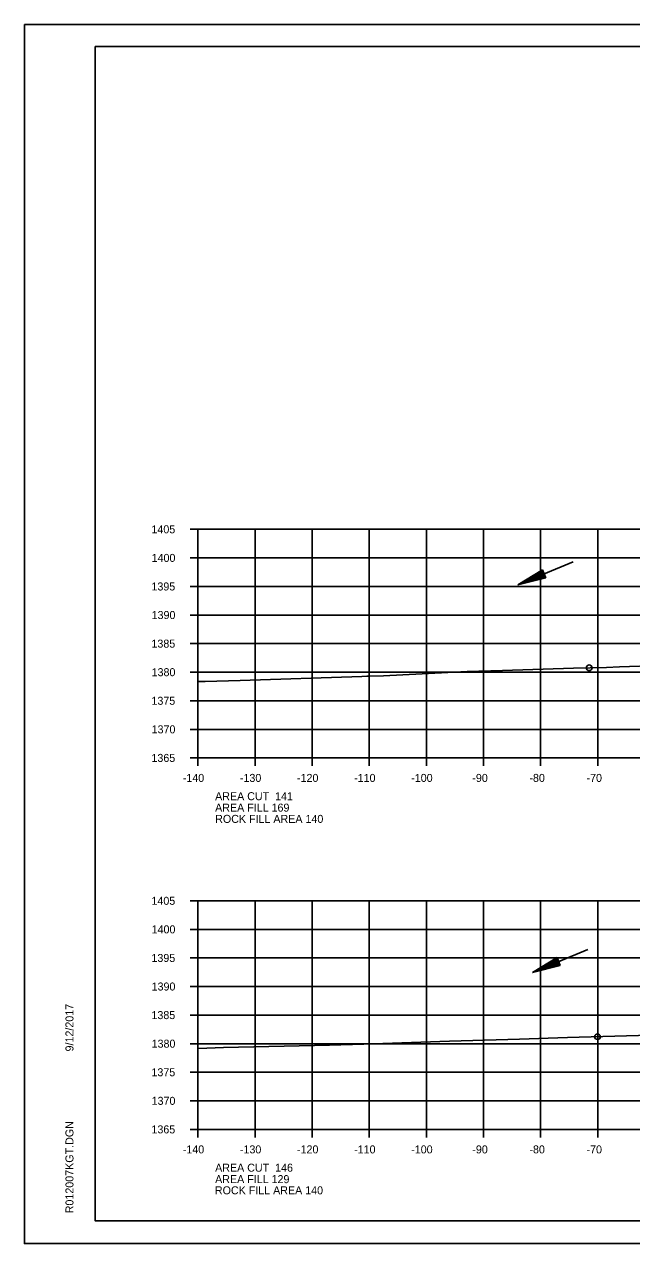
# Model space of a CAD drawing. Extents: x 1374311 to 1383814, y 384102 to 406278.
# Drawn here: x 1382469.7 to 1382576, y 398811.6 to 399024.9 of the extents above; entities that cross this region are included whole.
import ezdxf

# ---------------------------------------------------------------- set-up
doc = ezdxf.new("R2010")
doc.units = 0
for name, color, linetype in [('R_Axis', 7, 'Continuous'), ('R_Axis Annot', 7, 'Continuous'), ('R_Border', 7, 'Continuous'), ('R_Draft', 7, 'Continuous'), ('R_Exist Surface', 7, 'Continuous'), ('R_Fin Surface', 7, 'Continuous'), ('R_Grid', 7, 'Continuous'), ('R_No Plot', 7, 'Continuous'), ('R_Water', 7, 'Continuous')]:
    doc.layers.add(name, color=color, linetype=linetype)

msp = doc.modelspace()

# ---------------------------------------------------------------- linework, layer by layer
at = {"layer": 'R_Axis'}
for p, q in [((1382498.67, 398936.59), (1382500.07, 398936.59)), ((1382500.07, 398896.59), (1382500.07, 398936.59)), ((1382498.67, 398931.59), (1382500.07, 398931.59)), ((1382498.67, 398926.59), (1382500.07, 398926.59)), ((1382498.67, 398921.59), (1382500.07, 398921.59)), ((1382498.67, 398916.59), (1382500.07, 398916.59)), ((1382498.67, 398911.59), (1382500.07, 398911.59)), ((1382498.67, 398906.59), (1382500.07, 398906.59)), ((1382498.67, 398901.59), (1382500.07, 398901.59)), ((1382498.67, 398896.59), (1382500.07, 398896.59)), ((1382500.07, 398896.59), (1382780.07, 398896.59)), ((1382500.07, 398895.19), (1382500.07, 398896.59)), ((1382510.07, 398895.19), (1382510.07, 398896.59)), ((1382520.07, 398895.19), (1382520.07, 398896.59)), ((1382530.07, 398895.19), (1382530.07, 398896.59)), ((1382540.07, 398895.19), (1382540.07, 398896.59)), ((1382550.07, 398895.19), (1382550.07, 398896.59)), ((1382560.07, 398895.19), (1382560.07, 398896.59)), ((1382570.07, 398895.19), (1382570.07, 398896.59)), ((1382498.67, 398871.59), (1382500.07, 398871.59)), ((1382500.07, 398831.59), (1382500.07, 398871.59)), ((1382498.67, 398866.59), (1382500.07, 398866.59)), ((1382498.67, 398861.59), (1382500.07, 398861.59)), ((1382498.67, 398856.59), (1382500.07, 398856.59)), ((1382498.67, 398851.59), (1382500.07, 398851.59)), ((1382498.67, 398846.59), (1382500.07, 398846.59)), ((1382498.67, 398841.59), (1382500.07, 398841.59)), ((1382498.67, 398836.59), (1382500.07, 398836.59)), ((1382498.67, 398831.59), (1382500.07, 398831.59)), ((1382500.07, 398831.59), (1382780.07, 398831.59)), ((1382500.07, 398830.19), (1382500.07, 398831.59)), ((1382510.07, 398830.19), (1382510.07, 398831.59)), ((1382520.07, 398830.19), (1382520.07, 398831.59)), ((1382530.07, 398830.19), (1382530.07, 398831.59)), ((1382540.07, 398830.19), (1382540.07, 398831.59)), ((1382550.07, 398830.19), (1382550.07, 398831.59)), ((1382560.07, 398830.19), (1382560.07, 398831.59)), ((1382570.07, 398830.19), (1382570.07, 398831.59))]:
    msp.add_line(p, q, dxfattribs=at)
at = {"layer": 'R_Border'}
for p, q in [((1382482.07, 399021.05), (1382798.25, 399021.05)), ((1382482.07, 398815.59), (1382482.07, 399021.05)), ((1382482.07, 398815.59), (1382482.07, 398815.59)), ((1382798.25, 398815.59), (1382482.07, 398815.59))]:
    msp.add_line(p, q, dxfattribs=at)
at = {"layer": 'R_Draft'}
for p, q in [((1382560.39, 398929.48), (1382556.07, 398926.86)), ((1382560.44, 398929.36), (1382556.84, 398927.18)), ((1382560.49, 398929.25), (1382557.63, 398927.52)), ((1382560.54, 398929.13), (1382558.4, 398927.84)), ((1382560.59, 398929.01), (1382559.18, 398928.16)), ((1382560.78, 398928.56), (1382559.18, 398928.16)), ((1382560.64, 398928.89), (1382559.95, 398928.48)), ((1382560.73, 398928.68), (1382559.95, 398928.48)), ((1382560.97, 398928.09), (1382560.39, 398929.48)), ((1382560.97, 398928.09), (1382556.07, 398926.86)), ((1382560.92, 398928.21), (1382556.84, 398927.18)), ((1382560.87, 398928.33), (1382557.63, 398927.52)), ((1382560.83, 398928.44), (1382558.4, 398927.84)), ((1382562.95, 398861.64), (1382558.62, 398859.03)), ((1382563.52, 398860.26), (1382558.62, 398859.03)), ((1382562.99, 398861.53), (1382559.39, 398859.35)), ((1382563.48, 398860.37), (1382559.39, 398859.35)), ((1382563.04, 398861.41), (1382560.18, 398859.68)), ((1382563.43, 398860.49), (1382560.18, 398859.68)), ((1382563.09, 398861.29), (1382560.95, 398860)), ((1382563.38, 398860.6), (1382560.95, 398860)), ((1382563.14, 398861.17), (1382561.73, 398860.32)), ((1382563.33, 398860.72), (1382561.73, 398860.32)), ((1382563.19, 398861.06), (1382562.51, 398860.64)), ((1382563.28, 398860.84), (1382562.51, 398860.64)), ((1382563.52, 398860.26), (1382562.95, 398861.64))]:
    msp.add_line(p, q, dxfattribs=at)
at = {"layer": 'R_Exist Surface'}
for points in [[(1382500.07, 398909.94), (1382501.35, 398909.97), (1382507.45, 398910.16), (1382528.77, 398910.84), (1382529.66, 398910.87), (1382530.19, 398910.88), (1382532.54, 398910.96), (1382547.19, 398911.7), (1382553.41, 398911.89), (1382565.82, 398912.28), (1382571.58, 398912.44), (1382573.86, 398912.51), (1382595.08, 398913.2), (1382603.67, 398913.43), (1382615.16, 398913.79), (1382628.54, 398914.11), (1382632.53, 398914.23), (1382645.28, 398914.65), (1382651.99, 398914.92), (1382653.89, 398915), (1382671.48, 398915.71), (1382677.34, 398916.02), (1382690.7, 398916.66)], [(1382500.07, 398845.74), (1382500.15, 398845.74), (1382501.62, 398845.8), (1382504.51, 398845.9), (1382523.08, 398846.32), (1382529.1, 398846.49), (1382544.14, 398847.01), (1382556.39, 398847.38), (1382564.77, 398847.66), (1382583.4, 398848.2), (1382584.88, 398848.24), (1382589.69, 398848.4), (1382605.03, 398848.96), (1382610.96, 398849.19), (1382625.23, 398849.72), (1382638.55, 398850.24), (1382644.91, 398850.43), (1382667.91, 398851.32), (1382669.17, 398851.37), (1382686.79, 398852.21), (1382688.81, 398852.33)]]:
    msp.add_lwpolyline(points, dxfattribs=at)
at = {"layer": 'R_Grid'}
for p, q in [((1382500.07, 398936.59), (1382780.07, 398936.59)), ((1382500.07, 398896.59), (1382500.07, 398936.59)), ((1382510.07, 398896.59), (1382510.07, 398936.59)), ((1382520.07, 398896.59), (1382520.07, 398936.59)), ((1382530.07, 398896.59), (1382530.07, 398936.59)), ((1382540.07, 398896.59), (1382540.07, 398936.59)), ((1382550.07, 398896.59), (1382550.07, 398936.59)), ((1382560.07, 398896.59), (1382560.07, 398936.59)), ((1382570.07, 398896.59), (1382570.07, 398936.59)), ((1382500.07, 398931.59), (1382780.07, 398931.59)), ((1382500.07, 398926.59), (1382780.07, 398926.59)), ((1382500.07, 398921.59), (1382780.07, 398921.59)), ((1382500.07, 398916.59), (1382780.07, 398916.59)), ((1382500.07, 398911.59), (1382780.07, 398911.59)), ((1382500.07, 398906.59), (1382780.07, 398906.59)), ((1382500.07, 398901.59), (1382780.07, 398901.59)), ((1382500.07, 398896.59), (1382780.07, 398896.59)), ((1382500.07, 398871.59), (1382780.07, 398871.59)), ((1382500.07, 398831.59), (1382500.07, 398871.59)), ((1382510.07, 398831.59), (1382510.07, 398871.59)), ((1382520.07, 398831.59), (1382520.07, 398871.59)), ((1382530.07, 398831.59), (1382530.07, 398871.59)), ((1382540.07, 398831.59), (1382540.07, 398871.59)), ((1382550.07, 398831.59), (1382550.07, 398871.59)), ((1382560.07, 398831.59), (1382560.07, 398871.59)), ((1382570.07, 398831.59), (1382570.07, 398871.59)), ((1382500.07, 398866.59), (1382780.07, 398866.59)), ((1382500.07, 398861.59), (1382780.07, 398861.59)), ((1382500.07, 398856.59), (1382780.07, 398856.59)), ((1382500.07, 398851.59), (1382780.07, 398851.59)), ((1382500.07, 398846.59), (1382780.07, 398846.59)), ((1382500.07, 398841.59), (1382780.07, 398841.59)), ((1382500.07, 398836.59), (1382780.07, 398836.59)), ((1382500.07, 398831.59), (1382780.07, 398831.59))]:
    msp.add_line(p, q, dxfattribs=at)
at = {"layer": 'R_No Plot'}
for p, q in [((1382469.67, 399024.94), (1382803, 399024.94)), ((1382469.67, 398811.61), (1382803, 398811.61))]:
    msp.add_line(p, q, dxfattribs=at)
for points in [[(1382469.66, 399024.94), (1382803, 399024.94), (1382803, 398811.6), (1382469.66, 398811.6)], [(1382715.99, 399021.05), (1382715.99, 399011.17), (1382751.72, 399011.17), (1382751.72, 399008.25), (1382774.92, 399008.25), (1382774.92, 398983.91), (1382798.25, 398983.91), (1382798.25, 398815.59), (1382482.07, 398815.59), (1382482.07, 399021.05)]]:
    msp.add_lwpolyline(points, close=True, dxfattribs=at)
for centre in [(1382568.58, 398912.36), (1382568.58, 398912.36), (1382568.58, 398912.36), (1382568.58, 398912.36), (1382570.03, 398847.81), (1382570.03, 398847.81), (1382570.05, 398847.81), (1382570.05, 398847.81)]:
    msp.add_circle(centre, 0.5, dxfattribs=at)
at = {"layer": 'R_Water'}
for p, q in [((1382565.77, 398930.9), (1382556.07, 398926.86)), ((1382568.32, 398863.06), (1382558.62, 398859.03))]:
    msp.add_line(p, q, dxfattribs=at)

# ---------------------------------------------------------------- texts
at = {"layer": 'R_Axis Annot'}
for s, p in [('1405', (1382491.92, 398935.89)), ('1400', (1382491.95, 398930.89)), ('1395', (1382491.92, 398925.89)), ('1390', (1382491.95, 398920.89)), ('1385', (1382491.92, 398915.89)), ('1380', (1382491.95, 398910.89)), ('1375', (1382491.92, 398905.89)), ('1370', (1382491.95, 398900.89)), ('1365', (1382491.92, 398895.89)), ('-140', (1382497.41, 398892.39)), ('-130', (1382507.41, 398892.39)), ('-120', (1382517.41, 398892.39)), ('-110', (1382527.41, 398892.39)), ('-100', (1382537.41, 398892.39)), ('-90', (1382548.11, 398892.39)), ('-80', (1382558.11, 398892.39)), ('-70', (1382568.11, 398892.39)), ('AREA CUT  141', (1382503.07, 398889.19)), ('AREA FILL 169', (1382503.07, 398887.19)), ('1405', (1382491.92, 398870.89)), ('1400', (1382491.95, 398865.89)), ('1395', (1382491.92, 398860.89)), ('1390', (1382491.95, 398855.89)), ('1385', (1382491.92, 398850.89)), ('1380', (1382491.95, 398845.89)), ('1375', (1382491.92, 398840.89)), ('1370', (1382491.95, 398835.89)), ('1365', (1382491.92, 398830.89)), ('-140', (1382497.41, 398827.39)), ('-130', (1382507.41, 398827.39)), ('-120', (1382517.41, 398827.39)), ('-110', (1382527.41, 398827.39)), ('-100', (1382537.41, 398827.39)), ('-90', (1382548.11, 398827.39)), ('-80', (1382558.11, 398827.39)), ('-70', (1382568.11, 398827.39)), ('AREA CUT  146', (1382503.07, 398824.19)), ('AREA FILL 129', (1382503.07, 398822.19))]:
    msp.add_text(s, height=1.4, dxfattribs=at).set_placement(p)
at = {"layer": 'R_Border'}
for s, p in [('9/12/2017', (1382478.26, 398845.23)), ('R012007KGT.DGN', (1382478.26, 398816.91))]:
    msp.add_text(s, height=1.4, rotation=90, dxfattribs=at).set_placement(p)
at = {"layer": 'R_Fin Surface'}
for p in [(1382503.08, 398885.22), (1382503.03, 398820.23)]:
    msp.add_text('ROCK FILL AREA 140', height=1.4, dxfattribs=at).set_placement(p)

doc.saveas('drawing.dxf')
